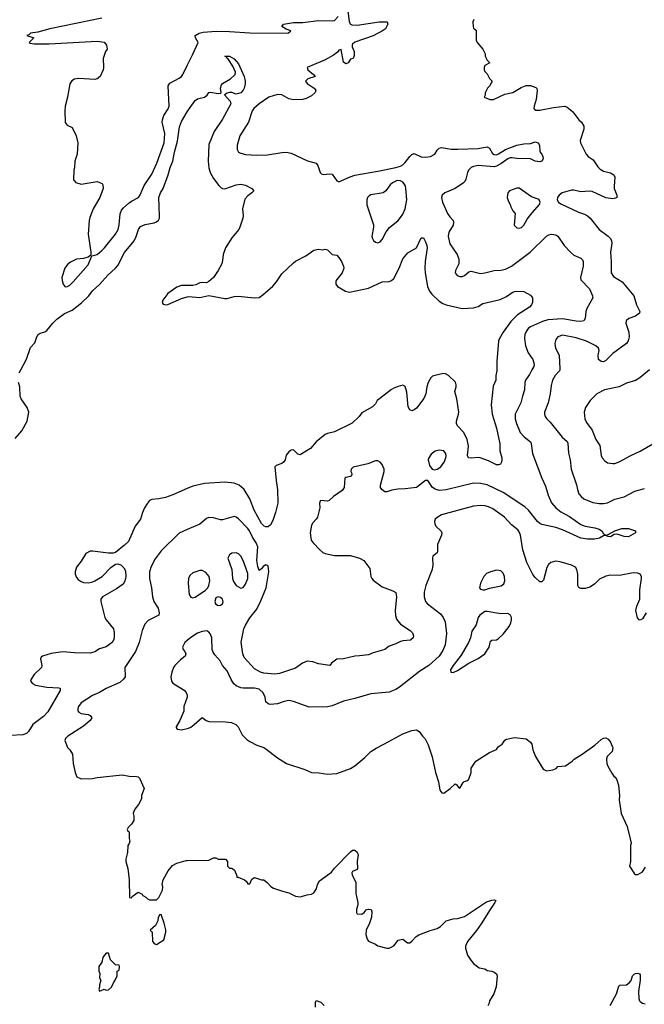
# Model space of a CAD drawing. Header units: inches. Extents: x 1678809 to 1859548, y 384609 to 522868.
# Tile 278 of 386: x 1788531 to 1794007, y 394439 to 403069. Entities that reach past the tile are written whole.
import ezdxf

# ---------------------------------------------------------------- set-up
doc = ezdxf.new("R2010")
doc.units = ezdxf.units.IN
doc.header["$MEASUREMENT"] = 0
for name, color, linetype in [('B7389', 7, 'Continuous'), ('B7399', 7, 'Continuous'), ('B7480', 7, 'Continuous'), ('B7490', 7, 'Continuous')]:
    doc.layers.add(name, color=color, linetype=linetype)

msp = doc.modelspace()

# ---------------------------------------------------------------- linework, layer by layer
at = {"layer": 'B7389', "color": 5}
for points, elevation in [([(1788526.3, 399973.7), (1788540.3, 400000)], 320), ([(1788490, 399396.9), (1788550, 399465.7), (1788595.5, 399550), (1788610.6, 399630), (1788596.2, 399670), (1788544.9, 399744.9), (1788535.3, 399770), (1788533.4, 399850), (1788521.7, 399890)], 320), ([(1790000, 398959.2), (1789874.9, 398905.1), (1789810, 398882.2), (1789750, 398868.7), (1789690, 398864.4), (1789670, 398855.8), (1789650, 398831.5), (1789626.4, 398790), (1789607.9, 398750), (1789589.1, 398690), (1789544.7, 398630), (1789483.9, 398496.1), (1789450, 398463.1), (1789370, 398399.6), (1789350, 398393), (1789310, 398393.5), (1789169.3, 398410.7), (1789150, 398409.8), (1789111.1, 398388.9), (1789070, 398322.9), (1789030.3, 398270), (1789016.5, 398230), (1789018, 398210), (1789030, 398179.1), (1789042.6, 398162.6), (1789070, 398144.2), (1789090, 398136.9), (1789130, 398132.9), (1789162.2, 398137.8), (1789190, 398150.3), (1789252.7, 398187.3), (1789330, 398266.4), (1789370, 398297.3), (1789390, 398300.7), (1789418, 398290), (1789445.2, 398265.2), (1789457.6, 398237.6), (1789460.5, 398190), (1789457.1, 398170), (1789450, 398142), (1789438, 398122), (1789379.9, 398080.1), (1789256, 398010), (1789243, 397990), (1789243, 397970), (1789277.1, 397830), (1789289, 397809), (1789353, 397730), (1789358.8, 397698.8), (1789358.4, 397650), (1789354, 397630), (1789341.6, 397610), (1789290, 397571.5), (1789230, 397554.3), (1789190, 397528.2), (1789150, 397515.4), (1789010, 397518.5), (1788910, 397527.4), (1788806.2, 397513.8), (1788730.5, 397489.5), (1788718.8, 397481.2), (1788714.4, 397465.6), (1788726.4, 397410), (1788721.6, 397390), (1788657.1, 397330), (1788630.6, 397290), (1788626.8, 397270), (1788644, 397250), (1788670, 397235.8), (1788770, 397218.5), (1788873.8, 397213.8), (1788884.7, 397210), (1788884.9, 397190), (1788778.2, 397001.8), (1788739, 396961), (1788646.5, 396890), (1788608.7, 396831.3), (1788590, 396812.4), (1788558.7, 396801.3), (1788450, 396795.2)], 320), ([(1790000, 398599.4), (1789930, 398569.2), (1789770, 398412.8), (1789717.2, 398342.8), (1789682.9, 398277.1), (1789668.4, 398230), (1789668.4, 398170), (1789685, 398090), (1789694.7, 398010), (1789706.7, 397970), (1789744.2, 397910), (1789753, 397870), (1789750.8, 397850), (1789658, 397802), (1789628, 397770), (1789605.1, 397714.9), (1789578.4, 397610), (1789547.2, 397530), (1789452, 397390), (1789454.4, 397310), (1789442.4, 397290), (1789410, 397260.5), (1789290, 397205.6), (1789230, 397171.1), (1789170, 397145.7), (1789070, 397081.6), (1789046.7, 397050), (1789039.3, 397030), (1789040.7, 397010), (1789050, 396998.8), (1789068.5, 396988.5), (1789130, 396979.1), (1789150, 396970.7), (1789162.8, 396950), (1789150, 396925.2), (1789090, 396875.6), (1788953.4, 396790), (1788933.4, 396770), (1788928, 396750), (1788950.5, 396690.5), (1788970.8, 396670), (1788994, 396630), (1789001, 396550), (1789018, 396470), (1789031.3, 396431.3), (1789070, 396416), (1789170, 396418.8), (1789210, 396426.8), (1789430, 396450.6), (1789490, 396437.3), (1789555.3, 396435.3), (1789570, 396431.3), (1789579.8, 396419.8), (1789622, 396330), (1789598, 396270), (1789599.6, 396240.4), (1789572, 396190), (1789541, 396150), (1789531, 396130), (1789526, 396110), (1789530.9, 396089.1), (1789530.7, 396049.3), (1789510, 396018), (1789482, 395990), (1789474, 395970), (1789478, 395958), (1789492, 395950), (1789491.1, 395891.1), (1789496, 395870), (1789490.7, 395849.3), (1789478, 395830), (1789474.8, 395770), (1789461, 395710), (1789461, 395690), (1789478, 395630), (1789490.7, 395530), (1789494, 395374), (1789510, 395372), (1789517.2, 395382.8), (1789570, 395422), (1789603.6, 395403.6), (1789611.6, 395391.6), (1789636.9, 395376.9), (1789650, 395362), (1789670, 395354), (1789730, 395354), (1789750, 395374), (1789782, 395438), (1789785.2, 395470), (1789781.2, 395490), (1789789, 395530), (1789834, 395610), (1789870, 395656), (1789910, 395674.8), (1789990, 395698), (1790000, 395698.2)], 340), ([(1790000, 397628.4), (1789979.5, 397610), (1789959.3, 397570), (1789962.8, 397550), (1789978.8, 397530), (1789986.8, 397510), (1789982.8, 397490), (1789941.5, 397458.5), (1789890.5, 397410), (1789878.4, 397390), (1789864.9, 397350), (1789854.8, 397310), (1789862, 397270), (1789874.8, 397254.8), (1789972.8, 397192.8), (1789990, 397171.3), (1789998.8, 397150), (1789998.8, 397130), (1789970.8, 397050), (1789970, 397008), (1789934.9, 396925.1), (1789902.8, 396870), (1789904, 396864), (1789912, 396850), (1789950, 396843.8), (1790000, 396857.6)], 360)]:
    msp.add_lwpolyline(points, dxfattribs=dict(at, elevation=elevation))
at = {"layer": 'B7389', "color": 5, "elevation": 340}
for points in [[(1789770, 395226), (1789758, 395222), (1789743.6, 395196.4), (1789742, 395170), (1789722, 395130), (1789674, 395090), (1789692, 395070), (1789694, 394990), (1789714, 394970), (1789730, 394962), (1789796, 395004), (1789813.2, 395070), (1789812.9, 395092.9), (1789798, 395150)], [(1789290, 394888), (1789270, 394868), (1789261, 394850), (1789251, 394809), (1789226, 394770), (1789224.7, 394730), (1789234, 394710), (1789232, 394670), (1789242, 394650), (1789232, 394610), (1789232, 394588), (1789224.7, 394570), (1789230, 394554), (1789270, 394572), (1789290, 394562), (1789310, 394564.7), (1789337.2, 394590), (1789352.5, 394627.5), (1789368.7, 394650), (1789386, 394690), (1789386, 394730), (1789402, 394738), (1789406, 394770), (1789402, 394782), (1789370, 394786), (1789326, 394830), (1789310, 394886)]]:
    msp.add_lwpolyline(points, close=True, dxfattribs=at)
at = {"layer": 'B7399', "color": 5}
for points, elevation in [([(1793021.4, 400000), (1792999.8, 399960.2), (1792964.4, 399910), (1792959.1, 399890), (1792956.2, 399823.8), (1792937.8, 399770), (1792924.2, 399710), (1792875, 399610), (1792873.8, 399570), (1792885.4, 399530), (1792919.1, 399450), (1792952.8, 399412.8), (1793008.5, 399370), (1793015.6, 399355.6), (1793027.5, 399267.5), (1793107.4, 399050), (1793140.2, 398980.2), (1793162.8, 398902.8), (1793194.3, 398834.3), (1793230.3, 398790), (1793275, 398755), (1793350, 398713.4), (1793450, 398645.2), (1793490, 398631.1), (1793574.5, 398614.5), (1793610, 398603.1), (1793633.4, 398590), (1793650, 398562), (1793670, 398551), (1793690, 398556), (1793748.7, 398590), (1793810, 398610.4), (1793869.6, 398610.4), (1793931, 398590), (1793931, 398570), (1793870, 398536), (1793830, 398538.4), (1793777.5, 398557.5), (1793760.7, 398559.3), (1793742.8, 398557.2), (1793710, 398537.2), (1793690, 398538), (1793668, 398548), (1793650, 398544), (1793614.7, 398525.3), (1793570, 398515.8), (1793510, 398514.8), (1793450, 398523.2), (1793290, 398598.1), (1793230, 398616.8), (1793110, 398644), (1793090, 398654.3), (1793070, 398669.7), (1792991.4, 398771.4), (1792959, 398799), (1792770, 398926.2), (1792630, 398991.6), (1792570, 399004.4), (1792510, 399006.2), (1792269.7, 398949.7), (1792210, 398942.4), (1792174.1, 398954.1), (1792149, 398969), (1792110, 399029.2), (1792090, 399029.3), (1792010, 398969.7), (1791910, 398956.9), (1791844.8, 398955.2), (1791794.4, 398945.6), (1791750.3, 398929.7), (1791731.7, 398931.7), (1791707, 398950), (1791695.1, 398970), (1791694.5, 398990), (1791726, 399110), (1791726.6, 399130), (1791709.3, 399170), (1791691.9, 399191.9), (1791670, 399202.7), (1791650, 399203.7), (1791583.7, 399176.3), (1791454.4, 399145.6), (1791436.3, 399130), (1791435.5, 399110), (1791441.6, 399090), (1791438.8, 399070), (1791430, 399063.7), (1791390, 399056), (1791382.8, 399050), (1791375.5, 398970), (1791359, 398941), (1791281, 398890), (1791245.2, 398854.8), (1791230, 398849.3), (1791170, 398854.5), (1791164, 398850), (1791158.7, 398830), (1791162.5, 398790), (1791141.3, 398710), (1791130, 398689.8), (1791100, 398660), (1791090, 398637.2), (1791079, 398570), (1791087.6, 398507.6), (1791102.6, 398482.6), (1791163, 398423), (1791190, 398400.3), (1791210, 398390.3), (1791290, 398371.5), (1791430, 398372), (1791510, 398350.4), (1791547.8, 398327.8), (1791599.9, 398259.9), (1791610.3, 398190), (1791617.6, 398170), (1791630, 398156.4), (1791710, 398097.4), (1791802.6, 398062.6), (1791828.1, 398048.1), (1791834, 398010), (1791821.7, 397890), (1791826, 397846), (1791835.6, 397815.6), (1791870.3, 397770.3), (1791954.7, 397714.7), (1791975.1, 397695.1), (1791984.9, 397670), (1791980.7, 397650), (1791958, 397630), (1791890, 397625.1), (1791870, 397619.5), (1791830, 397599.5), (1791770, 397578), (1791732.4, 397547.6), (1791630, 397520.9), (1791590, 397502.7), (1791510, 397492), (1791470, 397491.6), (1791370, 397467.8), (1791310, 397464.5), (1791264.7, 397430), (1791250, 397408.7), (1791150, 397422), (1791100.5, 397440.5), (1791050, 397448), (1791010.6, 397430), (1790950, 397385.6), (1790810, 397337.4), (1790767.5, 397332.5), (1790670, 397340.4), (1790640.9, 397350), (1790590, 397378), (1790498.9, 397478.9), (1790486.3, 397510), (1790473, 397613), (1790495.8, 397730), (1790510, 397763.2), (1790550, 397825.3), (1790610, 397902.4), (1790645.6, 397974.4), (1790690.6, 398090), (1790714.4, 398230), (1790710, 398281.6), (1790690, 398291.2), (1790665, 398275), (1790650, 398255.6), (1790630, 398241.2), (1790617.6, 398277.6), (1790609.9, 398329.9), (1790617.8, 398450), (1790603.9, 398483.9), (1790572.3, 398532.3), (1790544.6, 398590), (1790530, 398610.8), (1790450, 398694.7), (1790430, 398709.7), (1790410, 398715.8), (1790310, 398684.7), (1790290, 398686), (1790230, 398703), (1790190, 398705.6), (1790170, 398697), (1790110, 398646.9), (1790000, 398599.4)], 340), ([(1792715.1, 400000), (1792715.3, 399990), (1792706.7, 399950), (1792704.4, 399910), (1792682.9, 399857.1), (1792665.5, 399694.5), (1792674.4, 399610), (1792710.2, 399490), (1792740.3, 399350), (1792741.6, 399290), (1792757.1, 399230), (1792758, 399210), (1792756.3, 399190), (1792745.8, 399174.2), (1792730, 399167), (1792710, 399167.8), (1792641, 399201), (1792567.6, 399227.6), (1792549.1, 399230.9), (1792490, 399224.4), (1792466.6, 399230), (1792457.4, 399250), (1792464.8, 399330), (1792454.4, 399390), (1792426, 399450), (1792370, 399509.6), (1792361, 399530), (1792359.7, 399550), (1792378, 399610), (1792379.7, 399630), (1792364.8, 399744.8), (1792346.6, 399810), (1792357, 399850), (1792358, 399870), (1792352.3, 399892.3), (1792289.4, 399950), (1792263.5, 399963.5), (1792246.5, 399966.5), (1792170, 399951), (1792150, 399943.6), (1792134.9, 399930), (1792111.7, 399890), (1792100.3, 399850), (1792092.9, 399790), (1792074.3, 399750), (1792010, 399663.6), (1791990, 399649.4), (1791970, 399639.3), (1791950, 399649.3), (1791935.4, 399675.4), (1791923.8, 399803.8), (1791910, 399852.7), (1791890, 399864.5), (1791850, 399855.1), (1791810, 399840.5), (1791790, 399828), (1791687.7, 399750), (1791665.5, 399730), (1791650, 399701.2), (1791625.1, 399674.9), (1791530, 399622), (1791507.9, 399592.1), (1791446.6, 399533.4), (1791290, 399455.4), (1791230, 399442.5), (1791210, 399433.8), (1791131.6, 399370), (1791079.1, 399310), (1790990, 399255.6), (1790970, 399259.5), (1790930, 399298.4), (1790910, 399296.9), (1790890, 399282.4), (1790868.6, 399251.4), (1790857.4, 399210), (1790843.1, 399190), (1790830, 399178), (1790779.9, 399160.1), (1790767.3, 399150), (1790778.5, 399030), (1790792.4, 398947.6), (1790793.3, 398830), (1790773.5, 398750), (1790750, 398679.8), (1790730, 398642.8), (1790710, 398624.1), (1790690, 398622.8), (1790675.6, 398630), (1790650, 398654.2), (1790587.2, 398770), (1790549.9, 398870), (1790498.7, 398950), (1790455.3, 398990), (1790410, 399005.7), (1790330, 399015.2), (1790150, 399002.8), (1790050, 398980.8), (1790000, 398959.2)], 320), ([(1793265.2, 400000), (1793262.6, 399990), (1793224.6, 399950), (1793201.3, 399910), (1793190, 399862), (1793182.6, 399790), (1793164.2, 399710), (1793132.9, 399630), (1793132.9, 399610), (1793138.9, 399590), (1793150, 399574.4), (1793182.2, 399542.2), (1793286, 399410), (1793331.1, 399371.1), (1793338, 399358), (1793342.6, 399270), (1793356, 399210), (1793364.9, 399130), (1793412.8, 398992.8), (1793420.3, 398950), (1793433.7, 398913.7), (1793452.4, 398890), (1793478, 398870), (1793556.7, 398836.7), (1793610, 398827.3), (1793650, 398828.4), (1793684.8, 398835.2), (1793750, 398867), (1793830, 398887.8), (1793922.9, 398937.1), (1794010, 398961.3)], 360), ([(1794053.2, 400000), (1793968, 399930), (1793930, 399906.6), (1793850, 399882), (1793788, 399852), (1793656.7, 399823.3), (1793590, 399789.6), (1793532.2, 399730), (1793492, 399670), (1793481.1, 399630), (1793486, 399570), (1793499.2, 399539.2), (1793550.3, 399470), (1793581.3, 399390), (1793617.8, 399337.8), (1793630.3, 399250), (1793637.6, 399230), (1793662.2, 399202.2), (1793685.8, 399185.8), (1793730, 399178), (1793750, 399179.5), (1793787.3, 399192.7), (1793889.8, 399250.2), (1793970, 399287), (1794080.9, 399350)], 380), ([(1794024, 397870), (1793990, 397819), (1793970, 397806), (1793962, 397810), (1793947.6, 397827.6), (1793933.2, 397890), (1793942.9, 397930), (1793967.8, 397990), (1793968.5, 398071.5), (1793983.7, 398170), (1793981.2, 398190), (1793970, 398208.7), (1793950, 398219), (1793910, 398221.2), (1793790, 398198.4), (1793710, 398200.5), (1793670, 398193), (1793615.4, 398164.6), (1793570, 398122), (1793530, 398094), (1793490, 398082.9), (1793450, 398082), (1793431.8, 398091.8), (1793424.2, 398110), (1793424.2, 398210), (1793414.5, 398250), (1793402.7, 398270), (1793368.2, 398288.2), (1793270, 398317.6), (1793230, 398322.9), (1793188.6, 398311.4), (1793165.7, 398294.3), (1793153.7, 398266.3), (1793122.8, 398157.2), (1793110, 398140.9), (1793090, 398140.9), (1793050, 398179.5), (1793030, 398207.3), (1792976.4, 398310), (1792943.3, 398423.3), (1792920.3, 398550), (1792910, 398579.5), (1792897.7, 398597.7), (1792841.5, 398641.5), (1792782.4, 398710), (1792680.4, 398780.4), (1792640, 398800), (1792610, 398807.9), (1792570, 398810.8), (1792510, 398805.6), (1792230, 398728.2), (1792190, 398707), (1792174.9, 398690), (1792168.7, 398671.3), (1792170.4, 398650), (1792179.3, 398630), (1792226, 398586), (1792230.5, 398570), (1792228, 398550), (1792194.4, 398470), (1792194.9, 398410), (1792190, 398395.3), (1792153.4, 398366.6), (1792150.4, 398349.6), (1792154, 398290), (1792147.8, 398250), (1792092.8, 398110), (1792077.8, 398050), (1792078.3, 398010), (1792090, 397970.7), (1792106.7, 397950), (1792220, 397860), (1792244.4, 397830), (1792261.1, 397790), (1792272.1, 397687.9), (1792260.6, 397590), (1792240.8, 397539.2), (1792207.2, 397490), (1792118.3, 397410), (1792040.2, 397359.8), (1791861, 397219), (1791830, 397199.3), (1791770, 397175.9), (1791610, 397160.6), (1791470, 397119.1), (1791370, 397095.2), (1791270, 397055.9), (1791230, 397045.2), (1791070, 397043.4), (1790930, 397093.6), (1790890, 397100.6), (1790850, 397093.7), (1790790, 397073.5), (1790727.7, 397067.7), (1790710, 397071.5), (1790690, 397089.5), (1790682.2, 397130), (1790664.6, 397170), (1790630, 397200.2), (1790590, 397211.2), (1790490.9, 397209.1), (1790470, 397212.4), (1790430, 397228.9), (1790407.5, 397247.5), (1790384.6, 397284.6), (1790350, 397362.9), (1790309.6, 397409.6), (1790289.7, 397450), (1790240.8, 397500.8), (1790223.5, 397530), (1790218.7, 397550), (1790214.3, 397650), (1790202.8, 397682.8), (1790190, 397699.5), (1790171, 397711), (1790130, 397707.1), (1790090, 397691.9), (1790030, 397655.3), (1790000, 397628.4)], 360), ([(1790000, 396857.6), (1790010, 396860.4), (1790030, 396868.7), (1790059.5, 396890), (1790130, 396954), (1790165.5, 396925.5), (1790190, 396916.4), (1790334.3, 396914.3), (1790388.7, 396908.7), (1790426.8, 396890), (1790447.3, 396870), (1790482, 396802), (1790521.1, 396761.1), (1790550, 396741), (1790610, 396711), (1790670, 396690.8), (1790690, 396678.8), (1790790, 396598.8), (1790870, 396550.8), (1791030, 396496.3), (1791090, 396470.5), (1791152.1, 396467.9), (1791230, 396457.1), (1791310, 396462.4), (1791430, 396506.4), (1791470, 396530.4), (1791557.4, 396602.6), (1791610, 396654.4), (1791655.2, 396684.8), (1791730, 396721.3), (1791890, 396810.6), (1791970, 396839.1), (1792010, 396844), (1792034, 396830), (1792062.8, 396790), (1792086.2, 396766.2), (1792113.5, 396713.5), (1792146.6, 396606.6), (1792175.5, 396470), (1792204, 396390), (1792214.8, 396314.8), (1792231.3, 396291.3), (1792250, 396291), (1792304, 396330), (1792350, 396371), (1792363.6, 396363.6), (1792378, 396338), (1792390, 396334), (1792418, 396382), (1792429.2, 396390.8), (1792459.3, 396400.7), (1792470, 396412), (1792489, 396470), (1792489, 396510), (1792529, 396570), (1792650, 396644.7), (1792710, 396672), (1792725.6, 396694.4), (1792760.2, 396719.8), (1792785.6, 396754.4), (1792798, 396762), (1792870, 396778.8), (1792970, 396764.7), (1793010, 396738), (1793019.8, 396719.8), (1793030.7, 396670.7), (1793052, 396610), (1793119.6, 396499.6), (1793150, 396486), (1793204.7, 396495.3), (1793233.6, 396506.4), (1793250, 396522), (1793315.3, 396530), (1793374, 396570), (1793392.1, 396587.9), (1793462, 396630), (1793573.2, 396710), (1793630, 396758.8), (1793650, 396770.6), (1793670, 396773.4), (1793690, 396764), (1793710, 396737.3), (1793732.3, 396687.7), (1793724, 396656), (1793682.8, 396610), (1793676, 396590), (1793678, 396550), (1793686.4, 396526.4), (1793723.6, 396463.6), (1793739.6, 396439.6), (1793752, 396430), (1793765.4, 396405.4), (1793781, 396361), (1793790.5, 396270), (1793787.3, 396230), (1793802.8, 396110), (1793856.8, 395996.8), (1793884, 395890), (1793890.8, 395850), (1793886.8, 395830), (1793887.3, 395690), (1793876, 395650), (1793922, 395582), (1793930, 395576), (1793950, 395577.3), (1793990, 395601), (1794018.6, 395641.4)], 360), ([(1790000, 395698.2), (1790190, 395702), (1790230, 395722), (1790250, 395722), (1790270, 395712), (1790334, 395710), (1790351.6, 395691.6), (1790352, 395650), (1790370, 395632), (1790390, 395632), (1790415.3, 395615.3), (1790434, 395566), (1790434, 395554), (1790446, 395554), (1790502, 395530), (1790516.9, 395516.9), (1790530, 395494), (1790550, 395494), (1790564.7, 395535.3), (1790590, 395551), (1790650, 395531), (1790672, 395530), (1790703.6, 395503.6), (1790731.6, 395471.6), (1790756.9, 395456.9), (1790834, 395430), (1790890, 395416), (1790950, 395386), (1790990, 395381), (1791050, 395398.8), (1791090, 395404), (1791110, 395417.3), (1791132, 395450), (1791140.7, 395490), (1791159.3, 395520.7), (1791263.2, 395596.8), (1791290, 395631), (1791430, 395774.8), (1791450, 395790.8), (1791470, 395791), (1791490, 395772), (1791498.8, 395750), (1791490.7, 395690), (1791494, 395630), (1791490, 395622), (1791450, 395604), (1791442, 395590), (1791444.4, 395570), (1791477.1, 395510), (1791477.6, 395410), (1791494.8, 395330), (1791494.8, 395310), (1791484, 395270), (1791484, 395244), (1791491, 395231), (1791530, 395227.7), (1791550, 395242.8), (1791570, 395266.8), (1791590, 395273.4), (1791611, 395270), (1791619.1, 395250), (1791616.7, 395203.3), (1791597.3, 395150), (1791568.4, 395090), (1791566.8, 395050), (1791576, 395010), (1791590, 394991.3), (1791650, 394966), (1791670.9, 394950.9), (1791750, 394931), (1791770, 394931), (1791810, 394951.3), (1791850, 395001), (1791890, 395011.3), (1791930, 394978), (1791950, 394978), (1791970, 394991.3), (1792007.7, 395032.3), (1792030, 395047.3), (1792130, 395086.4), (1792190, 395102.4), (1792219, 395121), (1792270, 395170.5), (1792330, 395188), (1792370.7, 395190.7), (1792430, 395208.2), (1792623.6, 395336.4), (1792670, 395352.8), (1792694.9, 395354.9), (1792706, 395350), (1792697.6, 395330), (1792654.6, 395270), (1792576.5, 395143.5), (1792534.9, 395085.1), (1792456, 394990), (1792438, 394950), (1792438, 394930), (1792456, 394870), (1792484.9, 394824.9), (1792510, 394798), (1792559.8, 394759.8), (1792610, 394751), (1792630, 394736), (1792670, 394730.8), (1792690, 394721), (1792710, 394704.7), (1792717.3, 394690), (1792707.9, 394592.1), (1792686.8, 394530), (1792651, 394470), (1792647.3, 394450), (1792634.6, 394425.4)], 340), ([(1793707.7, 394430), (1793762.4, 394530), (1793782.8, 394597.2), (1793793.3, 394606.7), (1793849.6, 394610.4), (1793874.2, 394625.8), (1793892.7, 394647.3), (1793903.6, 394690), (1793917.5, 394702.5), (1793930, 394710.3), (1793950, 394712.7), (1793965.8, 394705.8), (1793970, 394698), (1793970.3, 394650), (1793954.9, 394550), (1793959.1, 394490), (1793964.9, 394470), (1793977, 394457), (1793990, 394448.4), (1794015.6, 394444.4)], 340), ([(1791125.7, 394414.3), (1791125.6, 394454.4), (1791130, 394472), (1791170, 394457.1), (1791200.7, 394430)], 320)]:
    msp.add_lwpolyline(points, dxfattribs=dict(at, elevation=elevation))
for points, elevation in [([(1792210, 399296), (1792173.7, 399286.3), (1792139, 399261), (1792117, 399230), (1792112.2, 399210), (1792122.6, 399162.6), (1792148.5, 399128.5), (1792170, 399124.4), (1792190, 399130.3), (1792222.4, 399150), (1792252, 399190), (1792266.4, 399230), (1792268.6, 399250), (1792264, 399270), (1792249.7, 399289.7)], 340), ([(1790430, 398395.1), (1790390, 398392), (1790370, 398379), (1790356, 398350), (1790390.4, 398250.4), (1790397.1, 398170), (1790405.8, 398145.8), (1790430, 398110.7), (1790470, 398086), (1790490, 398092.4), (1790510, 398122.6), (1790530, 398170.8), (1790530, 398213.6), (1790490, 398329.3), (1790470, 398366), (1790450, 398386)], 360), ([(1790110, 398242.4), (1790050, 398220.7), (1790023.8, 398196.2), (1790012.2, 398170), (1790007.2, 398130), (1790017.6, 398030), (1790030, 398008.2), (1790050, 398003.1), (1790070, 398008.8), (1790161.2, 398070), (1790179, 398090), (1790189.3, 398110.7), (1790198, 398150), (1790192.3, 398190), (1790163, 398223), (1790130, 398240.5)], 360), ([(1792710, 398243.6), (1792658, 398230), (1792624.8, 398215.2), (1792600.5, 398190), (1792570.7, 398130), (1792562.8, 398090), (1792570, 398078), (1792590.9, 398070.9), (1792610, 398070.8), (1792650, 398085.5), (1792753.3, 398106.7), (1792776.9, 398123.1), (1792784.5, 398150), (1792780.5, 398190), (1792770, 398219.3), (1792750, 398237)], 380), ([(1790270, 398009), (1790250, 398002), (1790242, 397970), (1790247.7, 397950), (1790270, 397934.8), (1790290, 397938.8), (1790308.7, 397950), (1790314.6, 397965.4), (1790308.7, 397990), (1790290, 398004)], 360), ([(1792630, 397882.9), (1792610, 397880.7), (1792564.4, 397850), (1792551.5, 397828.5), (1792534.2, 397765.8), (1792495.8, 397710), (1792482.8, 397650), (1792465.5, 397610), (1792400.2, 397499.8), (1792332.7, 397410), (1792308.4, 397370), (1792311.1, 397351.1), (1792330, 397348.2), (1792370, 397366), (1792469.8, 397430.2), (1792550, 397470.3), (1792610, 397512.2), (1792646.6, 397570), (1792658.6, 397621.4), (1792669.6, 397630.4), (1792710, 397633.7), (1792730, 397644.9), (1792770, 397683), (1792820.9, 397750), (1792837.1, 397782.9), (1792842.9, 397810), (1792842, 397830), (1792830, 397854), (1792810, 397865.2), (1792750, 397862)], 380)]:
    msp.add_lwpolyline(points, close=True, dxfattribs=dict(at, elevation=elevation))
at = {"layer": 'B7480', "color": 5}
for points, elevation in [([(1789250, 403081.2), (1788796, 402990), (1788690, 402960.7), (1788624.7, 402950), (1788610, 402935.3), (1788594, 402930), (1788654, 402910), (1788614, 402870), (1788623.6, 402863.6), (1788656.9, 402856.9), (1788790, 402858), (1789210, 402880.2), (1789272.1, 402872.1), (1789293.2, 402846.8), (1789296.3, 402810), (1789282, 402790), (1789261.6, 402730), (1789265.5, 402650), (1789261.6, 402630), (1789237.3, 402570), (1789210, 402549.2), (1789190, 402545.2), (1789050, 402553.2), (1789011, 402549), (1788987.1, 402532.9), (1788970, 402506), (1788950.5, 402390), (1788930.5, 402310), (1788926, 402270), (1788928.4, 402168.4), (1788945.8, 402145.8), (1788990, 402124.7), (1789026.8, 402050), (1789040.7, 401990), (1789033.4, 401890), (1789015.5, 401830), (1789010.6, 401770), (1789004.9, 401750), (1789004, 401664), (1789022, 401642), (1789070, 401626.8), (1789211.1, 401651.1), (1789254.4, 401634.4), (1789261, 401621), (1789262.8, 401590), (1789234, 401510), (1789176.3, 401410), (1789144.7, 401335.3), (1789139.1, 401310), (1789130.6, 401190), (1789156, 401030), (1789154, 401006), (1789131.6, 400988.4), (1789090, 400977.2), (1789030, 400969), (1788976.8, 400943.2), (1788950, 400922), (1788926.8, 400890), (1788901, 400810), (1788902, 400782), (1788911, 400750), (1788930, 400727.3), (1788950, 400730.8), (1788970, 400742), (1788999.5, 400770), (1789130, 400921), (1789162, 400998), (1789210, 401010.8), (1789250, 401045.5), (1789275.1, 401070), (1789371.2, 401188.8), (1789393.1, 401230), (1789404.2, 401270), (1789412.1, 401367.9), (1789422, 401398), (1789439.8, 401420.2), (1789490, 401464.9), (1789510, 401479.6), (1789571.8, 401510), (1789587.2, 401532.8), (1789623, 401617), (1789690, 401716.4), (1789732.9, 401810), (1789797.5, 401990), (1789804.6, 402070), (1789781.1, 402170), (1789781.5, 402190), (1789795.3, 402230), (1789832.2, 402287.8), (1789841.1, 402310), (1789832.8, 402490), (1789847.2, 402512.8), (1789930, 402556), (1789948.9, 402571.1), (1789961.7, 402590), (1790000, 402666.3)], 340), ([(1788540.3, 400000), (1788590, 400093), (1788624.4, 400195.6), (1788663.9, 400236.1), (1788682.3, 400290), (1788694, 400310), (1788710, 400320.9), (1788750, 400332.4), (1788770, 400343.8), (1788821, 400410), (1788856.6, 400443.4), (1788925.1, 400494.9), (1788990, 400524.3), (1789072.8, 400587.2), (1789136.8, 400650), (1789170, 400691.4), (1789230, 400747.8), (1789302.4, 400830), (1789370, 400891), (1789390, 400915.8), (1789450, 401028.9), (1789533.5, 401130), (1789553.2, 401170), (1789572, 401230), (1789590, 401256.5), (1789630, 401274.9), (1789710, 401287.3), (1789730, 401297.2), (1789747.1, 401312.9), (1789755.9, 401330), (1789757.3, 401350), (1789750.8, 401510), (1789766.2, 401550), (1789789.3, 401590.7), (1789834, 401710), (1789850, 401774), (1789874.4, 401830), (1789887.4, 401907.4), (1789914.9, 402005.1), (1789930.6, 402129.4), (1789950, 402177.1), (1790000, 402262.3)], 320), ([(1790000, 400740), (1789950, 400740.5), (1789910, 400724.7), (1789830, 400669.5), (1789786.7, 400610), (1789780.5, 400590), (1789790, 400574.8), (1789810, 400570.4), (1789830, 400573.7), (1789950, 400624.9), (1790000, 400639.2)], 320)]:
    msp.add_lwpolyline(points, dxfattribs=dict(at, elevation=elevation))
at = {"layer": 'B7490', "color": 5}
for points, elevation in [([(1791404.8, 403170), (1791418.5, 403050), (1791430.7, 403030.7), (1791443.5, 403023.5), (1791490, 403020.4), (1791682, 403050), (1791751.1, 403051.1), (1791754, 403050), (1791758, 403030), (1791737.1, 402990), (1791712, 402970), (1791630, 402927.7), (1791470, 402870.9), (1791450, 402855.6), (1791445.7, 402850), (1791447.2, 402830), (1791464.7, 402790), (1791463.6, 402756.4), (1791454, 402730), (1791430, 402722), (1791410, 402689.4), (1791390, 402681.2), (1791370, 402695.3), (1791350, 402808), (1791330, 402802), (1791315.9, 402784.1), (1791282, 402758), (1791210, 402718), (1791051.3, 402650), (1791056, 402630), (1791106.8, 402590), (1791121, 402570), (1791056, 402550), (1791036, 402530), (1791050.8, 402510), (1791111.3, 402470), (1791126, 402450), (1791122.8, 402430), (1791090, 402402), (1791042, 402378), (1791011.7, 402368.3), (1790930, 402365.1), (1790890, 402376.3), (1790830, 402411.3), (1790790, 402414.5), (1790716, 402390), (1790630.4, 402330), (1790584.9, 402290), (1790568.9, 402270), (1790536.5, 402170), (1790461.7, 402050), (1790437.4, 401970), (1790437.6, 401930), (1790449, 401909), (1790461.2, 401901.2), (1790510, 401886), (1790610, 401881.6), (1790704.5, 401884.5), (1790830, 401906), (1790870, 401906.8), (1790910, 401898.8), (1791053.2, 401833.2), (1791130, 401811), (1791144.7, 401790), (1791166, 401730), (1791178, 401718), (1791190.9, 401710.9), (1791250, 401717.3), (1791270, 401714.8), (1791310, 401657.3), (1791330, 401648.5), (1791427.6, 401692.4), (1791470, 401706), (1791670, 401740.9), (1791830, 401774), (1791870, 401786.4), (1791890, 401797.6), (1791910, 401817.6), (1791950, 401870.4), (1791970, 401888.4), (1791990, 401896.3), (1792050, 401866.7), (1792090, 401864.6), (1792134, 401870), (1792169.5, 401890), (1792190, 401926), (1792210, 401944), (1792230, 401947.3), (1792313, 401933), (1792373.3, 401933.3), (1792550, 401939.7), (1792630, 401953.4), (1792650, 401942), (1792677.1, 401897.1), (1792690, 401886.7), (1792710, 401883.7), (1792730, 401892), (1792790, 401932), (1792890, 401968), (1792950, 401981.6), (1793010, 401984.9), (1793050, 401997.3), (1793076, 401990), (1793087.3, 401970), (1793090.7, 401910.7), (1793110, 401891), (1793117.3, 401870), (1793121, 401850), (1793110, 401828), (1793090, 401822), (1793050.9, 401829.1), (1793009.5, 401849.5), (1792890, 401852), (1792850, 401859.6), (1792830, 401857.6), (1792810, 401848.2), (1792750, 401805.4), (1792710, 401784), (1792690, 401778.9), (1792550, 401789.9), (1792510, 401783.2), (1792487.8, 401772.2), (1792467.1, 401750), (1792457.8, 401730), (1792443.6, 401670), (1792434.3, 401650), (1792422.3, 401637.7), (1792350.1, 401589.9), (1792258.4, 401550), (1792236, 401530), (1792229.1, 401510), (1792236.9, 401470), (1792281.5, 401370), (1792301, 401341), (1792330.4, 401310), (1792333.5, 401293.5), (1792330, 401269.3), (1792294.5, 401205.5), (1792287.6, 401170), (1792303.5, 401103.5), (1792365.3, 401010), (1792380.3, 400970), (1792380.3, 400930), (1792352, 400870), (1792348.7, 400850), (1792367.1, 400827.1), (1792390, 400818), (1792410, 400818), (1792430, 400827.2), (1792470, 400860.3), (1792490, 400865.3), (1792570, 400844), (1792610, 400849.1), (1792690, 400870.3), (1792750, 400872.3), (1792790, 400881.8), (1792843, 400910), (1793007.4, 401032.6), (1793150, 401172), (1793170, 401183.7), (1793190, 401188.7), (1793230, 401183.1), (1793250, 401170.4), (1793305.3, 401090), (1793358.7, 401030), (1793390, 401005.3), (1793450, 400978), (1793464.7, 400964.7), (1793472.2, 400950), (1793472, 400910), (1793447.7, 400810), (1793450.6, 400790), (1793525.3, 400710), (1793553.4, 400650), (1793556.3, 400630), (1793502.7, 400537.3), (1793494.7, 400510), (1793488.8, 400450), (1793475.5, 400430), (1793450, 400423.5), (1793410, 400425.4), (1793290, 400447.7), (1793161.7, 400438.3), (1793115.8, 400424.2), (1793010, 400375.8), (1792990, 400361.5), (1792970, 400337.4), (1792958.8, 400310), (1792955.5, 400275.5), (1792966.3, 400210), (1792988.9, 400150), (1793030.2, 400090.2), (1793042.3, 400050), (1793037.8, 400030), (1793021.4, 400000)], 340), ([(1790000, 402666.3), (1790050, 402766), (1790094.5, 402870), (1790071.6, 402910), (1790069.6, 402930), (1790103.6, 402950), (1790140.4, 402959.6), (1790252.3, 402967.7), (1790370, 402966.3), (1790550, 402953.2), (1790878, 402950), (1790887.6, 402952.4), (1790909.2, 402970), (1790866.9, 402986.9), (1790829.5, 403010), (1790843.7, 403030), (1790930, 403044.4), (1791014.3, 403045.7), (1791150, 403060.9), (1791270, 403057.5), (1791290, 403063.2), (1791323, 403097)], 340), ([(1792511.3, 403070), (1792504.7, 403050), (1792505.4, 403005.4), (1792510, 402994), (1792523.6, 402983.6), (1792532, 402970), (1792532, 402890), (1792542, 402870), (1792590.9, 402810.9), (1792612, 402770), (1792612, 402750), (1792630, 402714), (1792654, 402690), (1792610, 402666), (1792602, 402650), (1792602, 402630), (1792610, 402614), (1792630, 402594), (1792650, 402554), (1792674, 402530), (1792663.6, 402516.4), (1792654, 402490), (1792632, 402470), (1792612.7, 402427.3), (1792612, 402408), (1792602, 402390), (1792654, 402370), (1792686, 402370), (1792782.9, 402417.1), (1792854, 402430), (1792926.1, 402473.9), (1792970, 402492.7), (1793010, 402493.4), (1793054.8, 402474.8), (1793065.4, 402465.4), (1793067.1, 402447.1), (1793060.3, 402370), (1793042.3, 402310), (1793039.5, 402290), (1793043.6, 402283.6), (1793056.2, 402276.2), (1793090, 402275.8), (1793210, 402299.2), (1793310, 402310.2), (1793330, 402303.6), (1793360.2, 402280.2), (1793380.9, 402260.9), (1793432.6, 402192.6), (1793455.3, 402170), (1793475.6, 402135.6), (1793478.3, 402110), (1793445.3, 402010), (1793446.5, 401990), (1793497.6, 401890), (1793515.5, 401870), (1793560, 401840), (1793599.4, 401779.4), (1793618.7, 401758.7), (1793650, 401741.3), (1793710, 401727), (1793740.5, 401710), (1793748.7, 401688.7), (1793741.6, 401610), (1793744.2, 401590), (1793766.7, 401530), (1793764.9, 401510), (1793755, 401505), (1793730, 401499.8), (1793670, 401506.5), (1793550, 401563), (1793526.1, 401566.1), (1793450, 401560.8), (1793390, 401575.2), (1793370, 401575.4), (1793287.4, 401550), (1793259.6, 401530), (1793245.3, 401510), (1793243.1, 401490), (1793254.9, 401470), (1793276.2, 401456.2), (1793430, 401381.1), (1793483.8, 401363.8), (1793510, 401350.4), (1793532.4, 401330), (1793612, 401230), (1793691.7, 401171.7), (1793711, 401151), (1793720.3, 401130), (1793722.8, 401110), (1793712, 401030), (1793718, 400950), (1793718, 400850), (1793738, 400818), (1793812, 400770), (1793915.3, 400650), (1793937.4, 400570), (1793968.4, 400510), (1793964.7, 400495.3), (1793930, 400471.3), (1793870.7, 400450), (1793848.2, 400430), (1793846.4, 400410), (1793870.4, 400330), (1793874.4, 400290), (1793865.1, 400254.9), (1793850.3, 400229.7), (1793730, 400144), (1793670, 400082.6), (1793650, 400071.3), (1793630, 400071.6), (1793606, 400090), (1793604, 400130), (1793612.8, 400170), (1793605.6, 400190), (1793582, 400210), (1793499.6, 400250), (1793410, 400279.8), (1793290, 400303.5), (1793250, 400289.6), (1793230, 400265.2), (1793222.3, 400230), (1793229, 400190), (1793260.3, 400130), (1793267.9, 400010), (1793265.2, 400000)], 360), ([(1790000, 402262.3), (1790010, 402279.3), (1790070, 402360.4), (1790090, 402374.3), (1790150.5, 402389.5), (1790173.1, 402406.9), (1790190, 402430.4), (1790205.1, 402434.9), (1790270, 402420.7), (1790295.1, 402424.9), (1790298.4, 402430), (1790292, 402470), (1790300.7, 402499.3), (1790310, 402510.3), (1790378, 402550), (1790419.3, 402590), (1790423.7, 402610), (1790401, 402661), (1790360.9, 402720.9), (1790349, 402730), (1790343.1, 402743.1), (1790330, 402750.4), (1790371, 402750), (1790410, 402727.3), (1790450, 402683), (1790498.9, 402570), (1790507.6, 402530), (1790507.5, 402507.5), (1790499.7, 402470), (1790490.2, 402450), (1790470, 402427.2), (1790430, 402415.1), (1790390, 402429.6), (1790370, 402429.7), (1790350, 402424), (1790327.3, 402410), (1790375.6, 402355.6), (1790381.5, 402330), (1790310, 402196.9), (1790236, 402090), (1790190, 401974.5), (1790182.3, 401830), (1790188.9, 401770), (1790201.5, 401730), (1790230, 401676.4), (1790275.5, 401615.5), (1790295.8, 401595.8), (1790310, 401588.8), (1790330, 401586.5), (1790430, 401620.9), (1790470, 401627.2), (1790510, 401618), (1790567.3, 401590), (1790584, 401570), (1790564.9, 401550), (1790530, 401526), (1790505.2, 401494.8), (1790483.2, 401410), (1790490.3, 401350), (1790487.6, 401330), (1790462.2, 401250), (1790450.7, 401229.3), (1790390, 401156), (1790335.6, 401070), (1790315.3, 401010), (1790310, 400958), (1790302, 400930), (1790270, 400869.3), (1790230, 400809.4), (1790190, 400773.2), (1790170, 400763.7), (1790130, 400765.2), (1790110, 400761.2), (1790074.9, 400745.1), (1790050, 400739.5), (1790000, 400740)], 320), ([(1790000, 400639.2), (1790010, 400642), (1790110, 400634.4), (1790190, 400650.3), (1790330, 400624.5), (1790350, 400625.4), (1790410, 400642.9), (1790446, 400646), (1790590, 400630.2), (1790630, 400633.1), (1790663.6, 400656.4), (1790750, 400734), (1790782.4, 400770), (1790830, 400841.1), (1790930, 400937.6), (1790950, 400952.9), (1791041, 400999), (1791110, 401047.7), (1791150, 401058.8), (1791190, 401050.8), (1791210, 401057.3), (1791230, 401050.6), (1791270, 401010.8), (1791310, 401004.7), (1791330, 400984.7), (1791353.4, 400950), (1791370.4, 400910), (1791372.2, 400890), (1791357.6, 400850), (1791310, 400792.7), (1791303.8, 400776.2), (1791303.1, 400750), (1791317.3, 400730), (1791388.1, 400688.1), (1791421.6, 400681.6), (1791590, 400715.6), (1791710, 400770.2), (1791770, 400774.6), (1791790, 400782.6), (1791810, 400800.3), (1791858.2, 400890), (1791890, 400973.4), (1791935.1, 401024.9), (1792010.9, 401069.1), (1792050, 401158), (1792070, 401158), (1792090, 401122.8), (1792101.1, 401090), (1792103.1, 401070), (1792085.7, 400950), (1792082.3, 400890), (1792084.9, 400850), (1792105.5, 400730), (1792122.8, 400690), (1792143.4, 400663.4), (1792210, 400601.3), (1792240.7, 400580.7), (1792270, 400568.9), (1792410, 400537.3), (1792510, 400542.3), (1792550, 400555.3), (1792590, 400581.7), (1792744.8, 400615.2), (1792797.8, 400642.2), (1792850, 400677), (1792870, 400686.7), (1792890, 400688.8), (1792950, 400686), (1793010, 400655.5), (1793026, 400630), (1793026.7, 400590), (1793018.4, 400570), (1792999.3, 400550), (1792896.5, 400483.5), (1792836.6, 400423.4), (1792770, 400331.3), (1792733.6, 400270), (1792728, 400250), (1792713.5, 400073.5), (1792715.1, 400000)], 320)]:
    msp.add_lwpolyline(points, dxfattribs=dict(at, elevation=elevation))
for points, elevation in [([(1791841.4, 401658.6), (1791800.3, 401639.7), (1791778, 401622), (1791740.4, 401570), (1791717.3, 401550), (1791610, 401534.7), (1791593.7, 401526.3), (1791580.5, 401510), (1791574, 401490), (1791573.7, 401446.3), (1791631.7, 401270), (1791633.1, 401250), (1791619.5, 401170), (1791623.7, 401150), (1791633.3, 401133.3), (1791650, 401118), (1791670, 401112.7), (1791690, 401120.5), (1791710, 401142), (1791744.7, 401210), (1791772.7, 401247.3), (1791849.8, 401310.2), (1791870, 401334), (1791890, 401364.9), (1791910.6, 401410), (1791925, 401490), (1791917.7, 401590), (1791912.4, 401612.4), (1791902.6, 401630), (1791890, 401644.7), (1791870, 401656.9)], 340), ([(1792890, 401593.3), (1792826, 401570), (1792811, 401550), (1792806, 401510), (1792815.3, 401475.3), (1792831, 401450), (1792836, 401430), (1792854.4, 401394.4), (1792874.8, 401370), (1792867.1, 401267.1), (1792890, 401244.7), (1792910, 401241), (1792930, 401247.3), (1792950, 401267.3), (1792980.3, 401319.7), (1793022.9, 401377.1), (1793087.3, 401450), (1793093.6, 401470), (1793086.6, 401490), (1793076.6, 401496.6), (1793017.4, 401517.4), (1792910, 401591.5)], 360)]:
    msp.add_lwpolyline(points, close=True, dxfattribs=dict(at, elevation=elevation))

doc.saveas('drawing.dxf')
